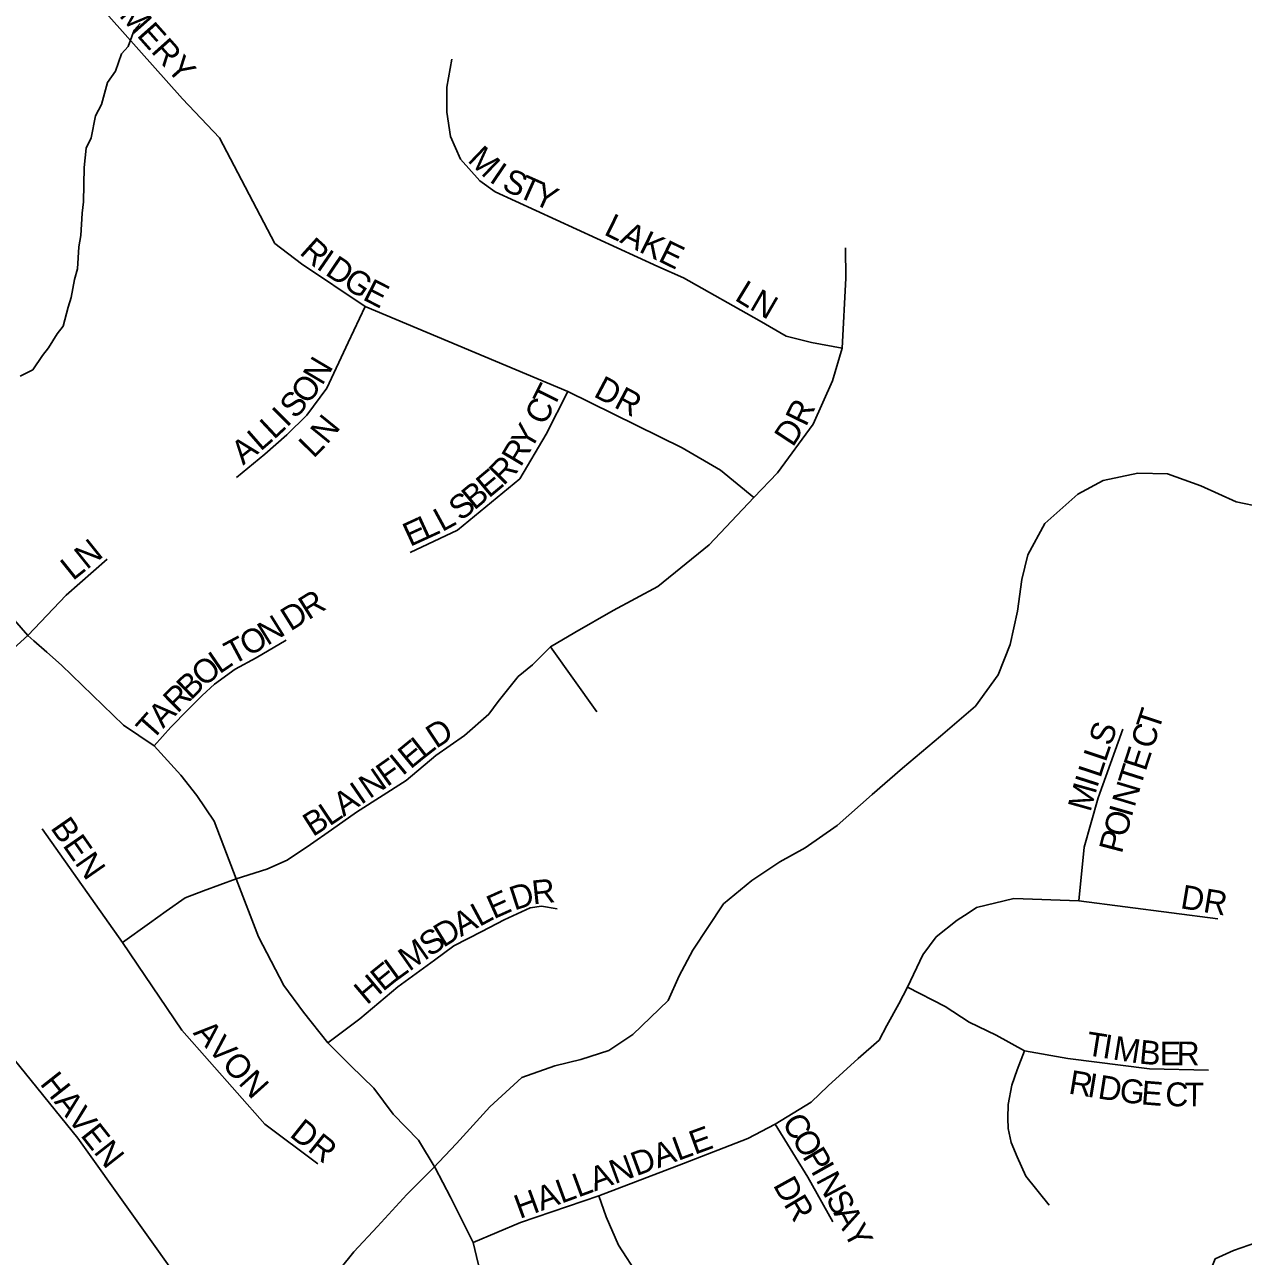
# Model space of a CAD drawing. Extents: x 1310247 to 1664935, y 235267 to 584339.
# Drawn here: x 1475707 to 1478259, y 405864 to 408445 of the extents above; entities that cross this region are included whole.
import ezdxf

# ---------------------------------------------------------------- set-up
doc = ezdxf.new("R2010")
doc.units = 0
for name, color, linetype in [('GM_X_Minor_River', 7, 'Continuous'), ('GM_X_Township_Subdivision', 7, 'Continuous'), ('GM_X_Township_Subdivision_Text', 7, 'Continuous')]:
    doc.layers.add(name, color=color, linetype=linetype)

msp = doc.modelspace()

# ---------------------------------------------------------------- linework, layer by layer
at = {"layer": 'GM_X_Minor_River'}
for points in [[(1475948.9, 408447.1), (1475936.7, 408433.3), (1475924.1, 408399.3), (1475909.7, 408383.5), (1475897.1, 408347.6), (1475880.6, 408323.8), (1475867.8, 408277.8), (1475855.4, 408253.9), (1475846.5, 408207.9), (1475836.1, 408186), (1475831.5, 408145.9), (1475830.2, 408073.6), (1475827.8, 408049.6), (1475825, 408003.4), (1475820.6, 407979.4), (1475817.8, 407933.2), (1475811.4, 407911.3), (1475804.8, 407873.2), (1475798.4, 407853.3), (1475787.7, 407813.3), (1475775.4, 407797.4), (1475756.8, 407767.6), (1475744.5, 407751.8), (1475723.9, 407722), (1475697.6, 407708.4)], [(1478297.8, 407434.2), (1478243.8, 407445.2), (1478170.1, 407478.6), (1478100.2, 407503.9), (1478037.9, 407505), (1477965.4, 407490.2), (1477912.6, 407461), (1477843.3, 407400), (1477808, 407334.4), (1477795, 407282.5), (1477785.8, 407216.4), (1477770.5, 407146.4), (1477745.3, 407082.6), (1477698, 407017.2), (1477624.6, 406954.2), (1477545.1, 406887.4), (1477481.8, 406832.3), (1477408.4, 406767.3), (1477341.3, 406720.3), (1477288.5, 406691.2), (1477229.6, 406652.1), (1477170.5, 406602.9), (1477106.5, 406505.7), (1477077.5, 406452), (1477054.5, 406400.2), (1476980.9, 406329.2), (1476930.1, 406296), (1476871.5, 406277), (1476817.1, 406263.9), (1476748.3, 406239), (1476681, 406177.9), (1476611.3, 406100.9), (1476562.2, 406049.5), (1476507, 405994.3), (1476445.6, 405927.1), (1476396.4, 405873.8), (1476339, 405802.5)], [(1478286.6, 405893.7), (1478238.1, 405876.5), (1478199.7, 405859), (1478189.2, 405833.1), (1478184.5, 405795), (1478182.1, 405769), (1478179.8, 405750.9), (1478183.5, 405730.8), (1478198.8, 405690.4), (1478220.6, 405671.9), (1478248.2, 405643.3), (1478275.8, 405612.7)]]:
    msp.add_lwpolyline(points, dxfattribs=at)
at = {"layer": 'GM_X_Township_Subdivision'}
for points in [[(1475854.8, 408494.5), (1476037.6, 408289.4), (1476115.2, 408207.8), (1476230.6, 407986.5), (1476286.5, 407943.7), (1476420.3, 407854.1), (1476844.5, 407676.2), (1477083.6, 407558.5), (1477163.9, 407511.6), (1477234.2, 407453.9)], [(1476601.4, 408372.7), (1476590.8, 408313.8), (1476590.8, 408261.7), (1476598.5, 408210.5), (1476619.8, 408163.2), (1476660.3, 408117.8), (1476692.2, 408094.7), (1477032.9, 407938.3), (1477087, 407914.1), (1477245.3, 407825.3), (1477301.3, 407792.5), (1477354.4, 407779), (1477418.6, 407767.2)], [(1475912.3, 406522.3), (1475968.6, 406562.8), (1476003.5, 406587.6), (1476043, 406615.8), (1476081.3, 406630.4), (1476150.3, 406655.2), (1476214.1, 406675.4), (1476256.9, 406694.6), (1476305.3, 406727.2), (1476349.3, 406757.7), (1476402.2, 406794.8), (1476505.8, 406861.3), (1476568, 406913.5), (1476628.1, 406955.3), (1476678.8, 407000.6), (1476698.8, 407026.7), (1476740.3, 407078.9), (1476770.2, 407103.5), (1476808.3, 407141.3), (1476859.3, 407171.1), (1476939.2, 407217.2), (1477032.8, 407267.9), (1477140.4, 407355.4), (1477234.2, 407453.9), (1477283.2, 407505.9), (1477358.3, 407608), (1477398.8, 407698.5), (1477418.6, 407767.2), (1477426.9, 407913.9), (1477425.9, 407977.4)], [(1476150.7, 407496.4), (1476209.9, 407545.1), (1476255.9, 407585.8), (1476298, 407626.6), (1476340.1, 407683.1), (1476384.8, 407779.1), (1476420.3, 407854.1)], [(1476514.3, 407339.2), (1476613.1, 407386.1), (1476743.7, 407493.2), (1476798.9, 407586.9), (1476844.5, 407676.2)], [(1475113.1, 406101), (1475348.7, 406688.8), (1475400.8, 406816.5), (1475427.2, 406879.7), (1475445, 406911.8), (1475461.1, 406933.4), (1475475.6, 406950.2), (1475549.9, 407017.3), (1475713.9, 407165.3), (1475793.9, 407249.4), (1475880, 407324.9)], [(1476664.4, 405817.4), (1476646.1, 405893.8), (1476598.7, 405988.6), (1476566.6, 406050), (1476531.9, 406107.5), (1476478.4, 406162.3), (1476438.3, 406217.1), (1476390.2, 406263.8), (1476342.1, 406311.9), (1476291.3, 406376.1), (1476249.9, 406432.2), (1476196.5, 406533.7), (1476150.3, 406655.2), (1476104.2, 406776.5), (1476067.7, 406830.2), (1476033.9, 406872.4), (1475978.1, 406934), (1475913.8, 406977.1), (1475784.5, 407103.3), (1475753.3, 407130.1), (1475726.5, 407153.9), (1475713.9, 407165.3), (1475615.4, 407277.3)], [(1475978.1, 406934), (1476013.4, 406973), (1476049.7, 407010.3), (1476078.7, 407039.3), (1476104.7, 407063.2), (1476148.2, 407094.3), (1476191.8, 407118.2), (1476255, 407155.5)], [(1476808.3, 407141.3), (1476905, 407005.2)], [(1477914.4, 406609.1), (1477925.9, 406721.4), (1477954.7, 406825), (1478006.5, 406969)], [(1475743.8, 406760.4), (1475912.3, 406522.3), (1476036.5, 406338.6), (1476210.1, 406141.3), (1476320.7, 406058.3)], [(1475348.7, 406688.8), (1475402.8, 406660.7), (1475432.6, 406622.7), (1475673.2, 406291.3), (1475818.3, 406111.8), (1476048.3, 405789.8), (1476182.4, 405651.7), (1476253.5, 405568.7), (1476314.4, 405461.3)], [(1477452.2, 406278.9), (1477496.2, 406317.2), (1477512.4, 406348.1), (1477537.7, 406393.7), (1477555.5, 406428.6), (1477588.1, 406496.2), (1477615.7, 406533.6), (1477659.7, 406568.6), (1477682.5, 406583.2), (1477700.4, 406595.4), (1477778.5, 406614.2), (1477914.4, 406609.1), (1478205.2, 406571.7)], [(1476342.1, 406311.9), (1476408.7, 406362.1), (1476488.5, 406429), (1476565, 406485.1), (1476606, 406515.1), (1476664.1, 406545), (1476711.1, 406569.7), (1476765.7, 406594.5), (1476789.6, 406597.9), (1476822.1, 406592.8)], [(1477555.5, 406428.6), (1477634.5, 406388), (1477684.9, 406355.4), (1477741.1, 406327.8), (1477800.5, 406294.9), (1477891.6, 406278.9), (1478062.5, 406257), (1478186.1, 406254.5)], [(1476646.1, 405893.8), (1476745.5, 405935.6), (1476909.3, 405991.3), (1477086.8, 406059.3), (1477221.1, 406111.3), (1477278.4, 406141.6), (1477353.8, 406187.8), (1477389.6, 406222), (1477452.2, 406278.9)], [(1477852.5, 405971.4), (1477803.7, 406032.4), (1477785, 406073.1), (1477772.8, 406103.2), (1477766.3, 406132.5), (1477765.5, 406153.6), (1477766.3, 406182.9), (1477774.4, 406222.8), (1477785, 406255.4), (1477800.5, 406294.9)], [(1477278.4, 406141.6), (1477347.3, 406030.5), (1477399.1, 405937)], [(1476909.3, 405991.3), (1476924.7, 405947), (1476950.5, 405887.7), (1476993.4, 405822.4), (1477060.8, 405748.9)]]:
    msp.add_lwpolyline(points, dxfattribs=at)

# ---------------------------------------------------------------- texts
at = {"layer": 'GM_X_Township_Subdivision_Text'}
for s, rotation, p in [('EMERY', 311.7313, (1475873.6, 408496.5)), ('M', 316.2622, (1476632.5, 408159.5)), ('I', 325.8387, (1476677.8, 408117.2)), ('S', 335.54, (1476704, 408100.4)), ('T', 335.9655, (1476736.4, 408085.6)), ('Y', 336.0365, (1476768.6, 408071.2)), ('LAKE', 333.9696, (1476917.9, 408005.9)), ('R', 318.0579, (1476280.7, 407965.9)), ('I', 325.4874, (1476315.7, 407935.1)), ('D', 326.0596, (1476334.3, 407922.3)), ('G', 326.0432, (1476370.8, 407897.8)), ('E', 332.6892, (1476412.7, 407870)), ('L', 328.6145, (1477191.6, 407869)), ('N', 329.9683, (1477222.7, 407850)), ('N', 59.3308, (1476330.1, 407687.1)), ('O', 53.0868, (1476300.3, 407647)), ('T', 63.4534, (1476814.3, 407638.9)), ('DR', 332.1033, (1476896.2, 407666.9)), ('S', 47.8661, (1476273.6, 407617.1)), ('I', 44.8888, (1476256, 407599.5)), ('C', 63.0586, (1476796.1, 407603.3)), ('R', 63.934, (1477342.9, 407600.8)), ('L', 43.1263, (1476229.1, 407574.3)), ('N', 50.9321, (1476340.1, 407563.7)), ('D', 56.6857, (1477315.4, 407558.2)), ('L', 41.0383, (1476201.1, 407549.8)), ('Y', 59.9255, (1476766.4, 407550.9)), ('A', 38.2775, (1476164.5, 407520.9)), ('L', 45.3091, (1476311.8, 407534.8)), ('R', 59.1647, (1476745.7, 407516.3)), ('R', 45.4249, (1476709.9, 407477.7)), ('E', 39.8545, (1476679, 407451.6)), ('B', 39.8705, (1476648.6, 407426.2)), ('S', 38.4861, (1476620.1, 407403.5)), ('E', 24.6587, (1476514, 407350.4)), ('L', 24.6534, (1476546, 407365.1)), ('L', 28.5077, (1476581.2, 407381.4)), ('LN', 38.6634, (1475808, 407278.7)), ('R', 32.0002, (1476301.1, 407196.5)), ('D', 31.9984, (1476263.8, 407173.2)), ('N', 31.8534, (1476215.1, 407142.9)), ('O', 30.111, (1476175.6, 407120)), ('T', 28.1416, (1476142.9, 407102.5)), ('L', 34.41, (1476115.1, 407083.3)), ('O', 40.5136, (1476082.8, 407055.6)), ('B', 44.4334, (1476055.2, 407028.5)), ('R', 44.7081, (1476027.1, 407000.7)), ('A', 46.2826, (1475996.9, 406969.1)), ('T', 48.4595, (1475973.9, 406943.1)), ('T', 71.9192, (1478081.4, 406962.7)), ('D', 33.3748, (1476568.8, 406927.1)), ('S', 71.5716, (1477981.6, 406931.7)), ('C', 71.9509, (1478069.2, 406925)), ('E', 39.3679, (1476515, 406883.8)), ('L', 38.1649, (1476542, 406905.9)), ('L', 71.5391, (1477970.5, 406898.3)), ('E', 71.9452, (1478054.2, 406879)), ('F', 35.2565, (1476466.1, 406847.1)), ('I', 39.3253, (1476498, 406869.8)), ('L', 71.7119, (1477959.4, 406864.9)), ('T', 72.3428, (1478043.5, 406845.6)), ('N', 34.5085, (1476429.3, 406821.8)), ('I', 72.187, (1477952.7, 406844.1)), ('A', 34.4736, (1476374.9, 406784.4)), ('I', 34.5148, (1476411.2, 406809.4)), ('M', 74.3023, (1477938.6, 406793.7)), ('N', 73.217, (1478030.9, 406803.6)), ('B', 32.4302, (1476310.6, 406742.5)), ('L', 33.9167, (1476345.2, 406764.5)), ('O', 74.628, (1478013.2, 406740.4)), ('I', 73.9706, (1478024.8, 406782.6)), ('BEN', 304.8239, (1475759.9, 406762)), ('P', 75.3343, (1478004.3, 406706.5)), ('D', 17.9995, (1476732.5, 406588.6)), ('R', 5.9861, (1476771.7, 406601.6)), ('DR', 350.5318, (1478125.3, 406594.1)), ('E', 24.0957, (1476689.3, 406570.3)), ('A', 28.5006, (1476620.5, 406533.1)), ('L', 28.2267, (1476659.1, 406554.1)), ('D', 31.6648, (1476583.7, 406510.4)), ('M', 35.0592, (1476512.3, 406460.3)), ('S', 35.039, (1476555.5, 406490.6)), ('E', 38.9627, (1476457.2, 406418)), ('L', 36.0173, (1476484, 406439.7)), ('H', 40.1414, (1476423.7, 406389.8)), ('AVON', 311.9888, (1476058.4, 406331.7)), ('T', 350.9464, (1477927.4, 406286.3)), ('I', 350.9115, (1477962.1, 406280.7)), ('M', 350.941, (1477983.9, 406277.3)), ('B', 354.5397, (1478039.4, 406268.5)), ('E', 359.8036, (1478083.7, 406264.5)), ('R', 359.9927, (1478119.1, 406264.4)), ('HAVEN', 308.2091, (1475737.5, 406225.8)), ('R', 350.5337, (1477891.2, 406205.8)), ('I', 350.5714, (1477930.3, 406199.3)), ('D', 351.0123, (1477952.4, 406195.6)), ('G', 353.0838, (1477997.9, 406188.5)), ('E', 355.3665, (1478043.7, 406183)), ('C', 358.6872, (1478095.1, 406179.4)), ('T', 359.8958, (1478135.9, 406178.5)), ('DR', 321.3455, (1476259.7, 406117.1)), ('C', 300.9346, (1477291.5, 406145.5)), ('HALLANDALE', 20.136, (1476743.7, 405942.6)), ('O', 300.926, (1477311.9, 406111.5)), ('P', 300.7107, (1477334.4, 406073.8)), ('I', 299.2839, (1477352.2, 406043.8)), ('N', 298.0609, (1477362.9, 406024.9)), ('D', 298.9506, (1477273.2, 406013.9)), ('R', 300.8106, (1477295.4, 405973.9)), ('S', 297.8234, (1477383.5, 405986.1)), ('A', 297.8249, (1477400, 405955)), ('Y', 297.8166, (1477420.5, 405916.1))]:
    msp.add_text(s, height=50, rotation=rotation, dxfattribs=at).set_placement(p)

doc.saveas('drawing.dxf')
